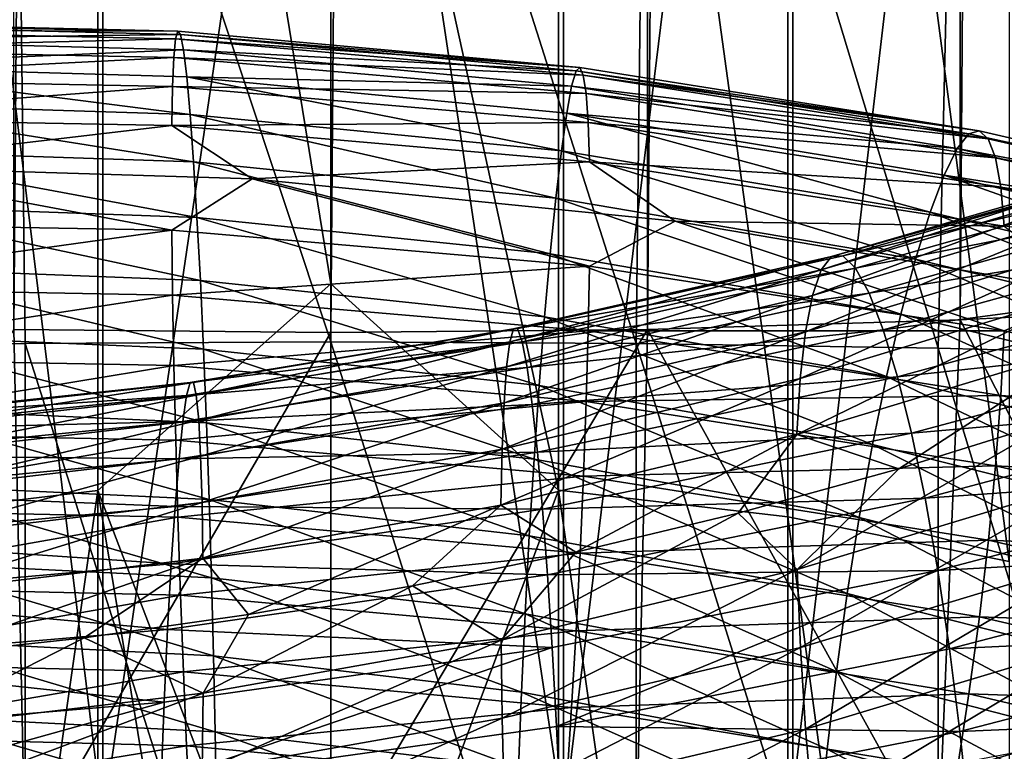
# Model space of a CAD drawing. Header units: metres. Extents: x -44 to 117, y -432 to 89.
# Tile 465 of 656: x -1.48 to 3.21, y -318.86 to -315.38. Entities that reach past the tile are written whole.
import ezdxf

# ---------------------------------------------------------------- set-up
doc = ezdxf.new("R2010")
doc.units = ezdxf.units.M
doc.layers.add('solid_125568', color=7, linetype='CONTINUOUS')

msp = doc.modelspace()

# ---------------------------------------------------------------- linework, layer by layer
at = {"layer": 'solid_125568'}
for points in [[(2.998006, -316.805725, 217.073853), (2.998006, -122.010742, 182.726242), (4.446262, -121.935455, 183.153229)], [(4.446262, -316.730438, 217.500839), (2.998006, -316.805725, 217.073853), (4.446262, -121.935455, 183.153229)], [(1.509208, -316.851318, 216.815323), (1.509208, -122.056328, 182.467712), (2.998006, -122.010742, 182.726242)], [(2.998006, -316.805725, 217.073853), (1.509208, -316.851318, 216.815323), (2.998006, -122.010742, 182.726242)], [(-1.509208, -316.851318, 216.815323), (-1.509208, -122.056328, 182.467712), (0, -122.071594, 182.381149)], [(0, -316.866577, 216.72876), (-1.509208, -316.851318, 216.815323), (0, -122.071594, 182.381149)], [(0, -316.866577, 216.72876), (0, -122.071594, 182.381149), (1.509208, -122.056328, 182.467712)], [(1.509208, -316.851318, 216.815323), (0, -316.866577, 216.72876), (1.509208, -122.056328, 182.467712)], [(-1.109473, -309.800476, 902.983948), (-2.201037, -317.748657, 897.388977), (-2.201037, -309.921478, 903.164368)], [(-1.109473, -309.800476, 902.983948), (-1.109473, -317.618744, 897.214844), (-2.201037, -317.748657, 897.388977)], [(0, -316.634186, 897.883911), (-1.109473, -317.618744, 897.214844), (-1.109473, -309.800476, 902.983948)], [(0, -312.664825, 900.851196), (0, -316.634186, 897.883911), (-1.109473, -309.800476, 902.983948)], [(1.085199, -309.798706, 902.981323), (1.085199, -317.616852, 897.212341), (0, -312.664825, 900.851196)], [(2.177384, -317.744904, 897.383911), (1.085199, -317.616852, 897.212341), (1.085199, -309.798706, 902.981323)], [(2.177384, -309.917969, 903.159119), (2.177384, -317.744904, 897.383911), (1.085199, -309.798706, 902.981323)], [(3.232239, -317.957123, 897.668518), (2.177384, -317.744904, 897.383911), (2.177384, -309.917969, 903.159119)], [(3.232239, -310.115631, 903.453979), (3.232239, -317.957123, 897.668518), (2.177384, -309.917969, 903.159119)], [(2.201037, -319.067139, 916.805298), (3.254865, -318.867767, 916.507935), (3.254865, -310.076019, 922.311584)], [(2.201037, -310.260193, 922.618591), (2.201037, -319.067139, 916.805298), (3.254865, -310.076019, 922.311584)], [(-2.177384, -310.263428, 922.624023), (-1.085199, -319.18988, 916.988342), (-1.085199, -310.373596, 922.807556)], [(-2.177384, -310.263428, 922.624023), (-2.177384, -319.070648, 916.810547), (-1.085199, -319.18988, 916.988342)], [(1.109473, -319.18811, 916.985779), (2.201037, -319.067139, 916.805298), (2.201037, -310.260193, 922.618591)], [(1.109473, -310.371948, 922.804871), (1.109473, -319.18811, 916.985779), (2.201037, -310.260193, 922.618591)], [(0, -311.812103, 921.983826), (-1.085199, -310.373596, 922.807556), (-1.085199, -319.18988, 916.988342)], [(1.109473, -310.371948, 922.804871), (0, -311.812103, 921.983826), (1.109473, -319.18811, 916.985779)], [(0, -320.41568, 916.212585), (0, -311.812103, 921.983826), (-1.085199, -319.18988, 916.988342)], [(1.109473, -319.18811, 916.985779), (0, -311.812103, 921.983826), (0, -320.41568, 916.212585)], [(0, -316.910065, 242.952286), (0, -312.351715, 242.333755), (-1.509208, -312.366974, 242.247192)], [(1.455538, -316.917816, 242.870911), (1.509208, -312.366974, 242.247192), (0, -312.351715, 242.333755)], [(0, -316.910065, 242.952286), (1.455538, -316.917816, 242.870911), (0, -312.351715, 242.333755)], [(-2.892772, -316.94104, 242.627823), (-1.455538, -316.917816, 242.870911), (-1.509208, -312.366974, 242.247192)], [(-1.455538, -316.917816, 242.870911), (0, -316.910065, 242.952286), (-1.509208, -312.366974, 242.247192)], [(1.455538, -316.917816, 242.870911), (2.892772, -316.94104, 242.627823), (1.509208, -312.366974, 242.247192)], [(2.892772, -316.94104, 242.627823), (2.998006, -312.412567, 241.988663), (1.509208, -312.366974, 242.247192)], [(2.892772, -316.94104, 242.627823), (4.293628, -316.979401, 242.226074), (2.998006, -312.412567, 241.988663)], [(4.293628, -316.979401, 242.226074), (4.446262, -312.487854, 241.561676), (2.998006, -312.412567, 241.988663)], [(1.085199, -317.616852, 897.212341), (0, -316.634186, 897.883911), (0, -312.664825, 900.851196)], [(-2.635224, -315.38562, 886.959229), (-0.728011, -315.429779, 886.690796), (-2.672476, -315.424896, 886.595337)], [(-2.591407, -315.39975, 887.333923), (-0.728011, -315.429779, 886.690796), (-2.635224, -315.38562, 886.959229)], [(-2.591407, -315.39975, 887.333923), (-0.715308, -315.446411, 887.067627), (-0.728011, -315.429779, 886.690796)], [(-2.541981, -315.469238, 887.711609), (-0.715308, -315.446411, 887.067627), (-2.591407, -315.39975, 887.333923)], [(-2.672476, -315.424896, 886.595337), (-0.738686, -315.466797, 886.325134), (-2.702443, -315.515503, 886.250122)], [(-0.728011, -315.429779, 886.690796), (-0.738686, -315.466797, 886.325134), (-2.672476, -315.424896, 886.595337)], [(-2.541981, -315.469238, 887.711609), (-0.701028, -315.518646, 887.447632), (-0.715308, -315.446411, 887.067627)], [(-0.728011, -315.429779, 886.690796), (1.187125, -315.602417, 886.57489), (-0.738686, -315.466797, 886.325134)], [(-0.715308, -315.446411, 887.067627), (1.187125, -315.602417, 886.57489), (-0.728011, -315.429779, 886.690796)], [(-0.715308, -315.446411, 887.067627), (1.168577, -315.619263, 886.951477), (1.187125, -315.602417, 886.57489)], [(-0.701028, -315.518646, 887.447632), (1.168577, -315.619263, 886.951477), (-0.715308, -315.446411, 887.067627)], [(-0.738686, -315.466797, 886.325134), (-0.747117, -315.555481, 885.978516), (-2.702443, -315.515503, 886.250122)], [(-2.488084, -315.594818, 888.084534), (-0.701028, -315.518646, 887.447632), (-2.541981, -315.469238, 887.711609)], [(-0.738686, -315.466797, 886.325134), (1.203144, -315.639191, 886.209351), (-0.747117, -315.555481, 885.978516)], [(1.187125, -315.602417, 886.57489), (1.203144, -315.639191, 886.209351), (-0.738686, -315.466797, 886.325134)], [(-2.702443, -315.515503, 886.250122), (-0.747117, -315.555481, 885.978516), (-2.724481, -315.655518, 885.93158)], [(-2.488084, -315.594818, 888.084534), (-0.685721, -315.647064, 887.82312), (-0.701028, -315.518646, 887.447632)], [(-0.701028, -315.518646, 887.447632), (1.147555, -315.691681, 887.331177), (1.168577, -315.619263, 886.951477)], [(-0.685721, -315.647064, 887.82312), (1.147555, -315.691681, 887.331177), (-0.701028, -315.518646, 887.447632)], [(-0.747117, -315.555481, 885.978516), (-0.753165, -315.693939, 885.658813), (-2.724481, -315.655518, 885.93158)], [(-0.669826, -315.827118, 888.186218), (-0.685721, -315.647064, 887.82312), (-2.488084, -315.594818, 888.084534)], [(-2.431081, -315.771912, 888.445007), (-0.669826, -315.827118, 888.186218), (-2.488084, -315.594818, 888.084534)], [(-0.747117, -315.555481, 885.978516), (1.216341, -315.727692, 885.862793), (-0.753165, -315.693939, 885.658813)], [(1.203144, -315.639191, 886.209351), (1.216341, -315.727692, 885.862793), (-0.747117, -315.555481, 885.978516)], [(1.147555, -315.691681, 887.331177), (3.039393, -315.919525, 886.985962), (1.168577, -315.619263, 886.951477)], [(1.168577, -315.619263, 886.951477), (3.088986, -315.904785, 886.611938), (1.187125, -315.602417, 886.57489)], [(1.168577, -315.619263, 886.951477), (3.039393, -315.919525, 886.985962), (3.088986, -315.904785, 886.611938)], [(1.187125, -315.602417, 886.57489), (3.088986, -315.904785, 886.611938), (1.203144, -315.639191, 886.209351)], [(1.203144, -315.639191, 886.209351), (3.131519, -315.94342, 886.248474), (1.216341, -315.727692, 885.862793)], [(3.088986, -315.904785, 886.611938), (3.131519, -315.94342, 886.248474), (1.203144, -315.639191, 886.209351)], [(-2.724481, -315.655518, 885.93158), (-0.753165, -315.693939, 885.658813), (-2.73797, -315.842834, 885.647522)], [(-0.685721, -315.647064, 887.82312), (1.124106, -315.820251, 887.706177), (1.147555, -315.691681, 887.331177)], [(1.098718, -316.000397, 888.068726), (1.124106, -315.820251, 887.706177), (-0.685721, -315.647064, 887.82312)], [(-0.669826, -315.827118, 888.186218), (1.098718, -316.000397, 888.068726), (-0.685721, -315.647064, 887.82312)], [(-0.753165, -315.693939, 885.658813), (-0.756718, -315.880096, 885.374084), (-2.73797, -315.842834, 885.647522)], [(-0.753165, -315.693939, 885.658813), (1.226348, -315.865936, 885.543091), (-0.756718, -315.880096, 885.374084)], [(1.216341, -315.727692, 885.862793), (1.226348, -315.865936, 885.543091), (-0.753165, -315.693939, 885.658813)], [(1.124106, -315.820251, 887.706177), (2.983305, -315.989563, 887.362671), (1.147555, -315.691681, 887.331177)], [(1.147555, -315.691681, 887.331177), (2.983305, -315.989563, 887.362671), (3.039393, -315.919525, 886.985962)], [(1.216341, -315.727692, 885.862793), (3.166196, -316.033447, 885.903503), (1.226348, -315.865936, 885.543091)], [(3.131519, -315.94342, 886.248474), (3.166196, -316.033447, 885.903503), (1.216341, -315.727692, 885.862793)], [(-0.653543, -316.052887, 888.529358), (-0.669826, -315.827118, 888.186218), (-2.431081, -315.771912, 888.445007)], [(-2.372182, -315.994751, 888.7854), (-0.653543, -316.052887, 888.529358), (-2.431081, -315.771912, 888.445007)], [(1.072208, -316.226196, 888.411255), (1.098718, -316.000397, 888.068726), (-0.669826, -315.827118, 888.186218)], [(-0.653543, -316.052887, 888.529358), (1.072208, -316.226196, 888.411255), (-0.669826, -315.827118, 888.186218)], [(1.098718, -316.000397, 888.068726), (2.854976, -316.292908, 888.092957), (1.124106, -315.820251, 887.706177)], [(1.124106, -315.820251, 887.706177), (2.921361, -316.11554, 887.734192), (2.983305, -315.989563, 887.362671)], [(2.854976, -316.292908, 888.092957), (2.921361, -316.11554, 887.734192), (1.124106, -315.820251, 887.706177)], [(-2.73797, -315.842834, 885.647522), (-0.756718, -315.880096, 885.374084), (-2.391871, -316.072052, 885.345947)], [(1.226348, -315.865936, 885.543091), (1.23277, -316.05191, 885.25824), (-0.756718, -315.880096, 885.374084)], [(1.226348, -315.865936, 885.543091), (3.192147, -316.172852, 885.584778), (1.23277, -316.05191, 885.25824)], [(3.166196, -316.033447, 885.903503), (3.192147, -316.172852, 885.584778), (1.226348, -315.865936, 885.543091)], [(-0.756718, -315.880096, 885.374084), (-0.374662, -316.134399, 885.097717), (-2.391871, -316.072052, 885.345947)], [(-0.756718, -315.880096, 885.374084), (1.23277, -316.05191, 885.25824), (-0.374662, -316.134399, 885.097717)], [(2.983305, -315.989563, 887.362671), (4.876675, -316.34671, 887.169434), (3.039393, -315.919525, 886.985962)], [(3.039393, -315.919525, 886.985962), (4.956765, -316.336395, 886.800293), (3.088986, -315.904785, 886.611938)], [(3.039393, -315.919525, 886.985962), (4.876675, -316.34671, 887.169434), (4.956765, -316.336395, 886.800293)], [(3.088986, -315.904785, 886.611938), (4.956765, -316.336395, 886.800293), (3.131519, -315.94342, 886.248474)], [(3.131519, -315.94342, 886.248474), (5.025342, -316.378906, 886.440796), (3.166196, -316.033447, 885.903503)], [(4.956765, -316.336395, 886.800293), (5.025342, -316.378906, 886.440796), (3.131519, -315.94342, 886.248474)], [(-0.637096, -316.318512, 888.844788), (-0.653543, -316.052887, 888.529358), (-2.372182, -315.994751, 888.7854)], [(-2.312622, -316.257446, 889.098083), (-0.637096, -316.318512, 888.844788), (-2.372182, -315.994751, 888.7854)], [(1.072208, -316.226196, 888.411255), (2.785969, -316.515839, 888.431396), (1.098718, -316.000397, 888.068726)], [(2.785969, -316.515839, 888.431396), (2.854976, -316.292908, 888.092957), (1.098718, -316.000397, 888.068726)], [(2.921361, -316.11554, 887.734192), (4.78614, -316.411835, 887.540466), (2.983305, -315.989563, 887.362671)], [(2.983305, -315.989563, 887.362671), (4.78614, -316.411835, 887.540466), (4.876675, -316.34671, 887.169434)], [(1.045364, -316.491852, 888.725952), (1.072208, -316.226196, 888.411255), (-0.653543, -316.052887, 888.529358)], [(-0.637096, -316.318512, 888.844788), (1.045364, -316.491852, 888.725952), (-0.653543, -316.052887, 888.529358)], [(1.23277, -316.05191, 885.25824), (1.640055, -316.335144, 885.011902), (-0.374662, -316.134399, 885.097717)], [(1.23277, -316.05191, 885.25824), (3.208472, -316.359589, 885.300354), (1.640055, -316.335144, 885.011902)], [(3.192147, -316.172852, 885.584778), (3.208472, -316.359589, 885.300354), (1.23277, -316.05191, 885.25824)], [(2.38524, -316.503876, 926.587708), (2.439947, -316.500366, 926.98877), (3.962878, -316.063232, 926.874146)], [(3.873749, -316.071198, 926.479553), (2.38524, -316.503876, 926.587708), (3.962878, -316.063232, 926.874146)], [(3.962878, -316.063232, 926.874146), (2.439947, -316.500366, 926.98877), (4.061014, -316.117859, 927.265259)], [(3.166196, -316.033447, 885.903503), (5.081117, -316.472168, 886.098816), (3.192147, -316.172852, 885.584778)], [(5.025342, -316.378906, 886.440796), (5.081117, -316.472168, 886.098816), (3.166196, -316.033447, 885.903503)], [(-2.391871, -316.072052, 885.345947), (-0.75696, -316.378906, 884.942322), (-2.73832, -316.342621, 885.215881)], [(-2.391871, -316.072052, 885.345947), (-0.374662, -316.134399, 885.097717), (-0.75696, -316.378906, 884.942322)], [(2.336821, -316.567963, 926.191833), (2.38524, -316.503876, 926.587708), (3.873749, -316.071198, 926.479553)], [(3.79487, -316.139221, 926.089539), (2.336821, -316.567963, 926.191833), (3.873749, -316.071198, 926.479553)], [(-0.374662, -316.134399, 885.097717), (1.23264, -316.550293, 884.825806), (-0.75696, -316.378906, 884.942322)], [(-0.374662, -316.134399, 885.097717), (1.640055, -316.335144, 885.011902), (1.23264, -316.550293, 884.825806)], [(2.29533, -316.688812, 925.809509), (2.336821, -316.567963, 926.191833), (3.79487, -316.139221, 926.089539)], [(3.72738, -316.263397, 925.712402), (2.29533, -316.688812, 925.809509), (3.79487, -316.139221, 926.089539)], [(2.439947, -316.500366, 926.98877), (2.500281, -316.559937, 927.386902), (4.061014, -316.117859, 927.265259)], [(4.061014, -316.117859, 927.265259), (2.500281, -316.559937, 927.386902), (4.16591, -316.23175, 927.644775)], [(2.854976, -316.292908, 888.092957), (4.579736, -316.704193, 888.257385), (2.921361, -316.11554, 887.734192)], [(2.921361, -316.11554, 887.734192), (4.686385, -316.532471, 887.90564), (4.78614, -316.411835, 887.540466)], [(4.579736, -316.704193, 888.257385), (4.686385, -316.532471, 887.90564), (2.921361, -316.11554, 887.734192)], [(3.192147, -316.172852, 885.584778), (5.122725, -316.614105, 885.782166), (3.208472, -316.359589, 885.300354)], [(5.081117, -316.472168, 886.098816), (5.122725, -316.614105, 885.782166), (3.192147, -316.172852, 885.584778)], [(1.045364, -316.491852, 888.725952), (2.716134, -316.778595, 888.742004), (1.072208, -316.226196, 888.411255)], [(2.716134, -316.778595, 888.742004), (2.785969, -316.515839, 888.431396), (1.072208, -316.226196, 888.411255)], [(2.500281, -316.559937, 927.386902), (2.5649, -316.679138, 927.773865), (4.16591, -316.23175, 927.644775)], [(4.16591, -316.23175, 927.644775), (2.5649, -316.679138, 927.773865), (4.274786, -316.400208, 928.004822)], [(-0.620905, -316.618134, 889.124878), (-0.637096, -316.318512, 888.844788), (-2.312622, -316.257446, 889.098083)], [(-2.25383, -316.55423, 889.375488), (-0.620905, -316.618134, 889.124878), (-2.312622, -316.257446, 889.098083)], [(2.261602, -316.862427, 925.448914), (2.29533, -316.688812, 925.809509), (3.72738, -316.263397, 925.712402)], [(3.672608, -316.439697, 925.356262), (2.261602, -316.862427, 925.448914), (3.72738, -316.263397, 925.712402)], [(2.785969, -316.515839, 888.431396), (4.468994, -316.921326, 888.588379), (2.854976, -316.292908, 888.092957)], [(4.468994, -316.921326, 888.588379), (4.579736, -316.704193, 888.257385), (2.854976, -316.292908, 888.092957)], [(-2.73832, -316.342621, 885.215881), (-0.75696, -316.378906, 884.942322), (-2.724855, -316.650909, 885.072021)], [(1.018778, -316.791443, 889.00531), (1.045364, -316.491852, 888.725952), (-0.637096, -316.318512, 888.844788)], [(-0.620905, -316.618134, 889.124878), (1.018778, -316.791443, 889.00531), (-0.637096, -316.318512, 888.844788)], [(1.640055, -316.335144, 885.011902), (3.208454, -316.858063, 884.866882), (1.23264, -316.550293, 884.825806)], [(1.640055, -316.335144, 885.011902), (3.631027, -316.674561, 885.087341), (3.208454, -316.858063, 884.866882)], [(3.208472, -316.359589, 885.300354), (3.631027, -316.674561, 885.087341), (1.640055, -316.335144, 885.011902)], [(-0.75696, -316.378906, 884.942322), (-0.753331, -316.687378, 884.799011), (-2.724855, -316.650909, 885.072021)], [(-0.75696, -316.378906, 884.942322), (1.23264, -316.550293, 884.825806), (-0.753331, -316.687378, 884.799011)], [(2.236515, -317.0849, 925.118347), (2.261602, -316.862427, 925.448914), (3.672608, -316.439697, 925.356262)], [(3.631925, -316.664124, 925.029175), (2.236515, -317.0849, 925.118347), (3.672608, -316.439697, 925.356262)], [(2.5649, -316.679138, 927.773865), (2.632013, -316.853119, 928.141418), (4.274786, -316.400208, 928.004822)], [(4.274786, -316.400208, 928.004822), (2.632013, -316.853119, 928.141418), (4.384808, -316.61853, 928.33728)], [(0.852966, -316.910309, 926.164307), (0.87039, -316.848511, 926.563232), (2.38524, -316.503876, 926.587708)], [(2.336821, -316.567963, 926.191833), (0.852966, -316.910309, 926.164307), (2.38524, -316.503876, 926.587708)], [(0.87039, -316.848511, 926.563232), (0.890071, -316.847595, 926.967712), (2.439947, -316.500366, 926.98877)], [(2.38524, -316.503876, 926.587708), (0.87039, -316.848511, 926.563232), (2.439947, -316.500366, 926.98877)], [(2.439947, -316.500366, 926.98877), (0.890071, -316.847595, 926.967712), (2.500281, -316.559937, 927.386902)], [(1.018778, -316.791443, 889.00531), (2.647069, -317.075287, 889.017151), (1.045364, -316.491852, 888.725952)], [(2.647069, -317.075287, 889.017151), (2.716134, -316.778595, 888.742004), (1.045364, -316.491852, 888.725952)], [(2.716134, -316.778595, 888.742004), (4.356936, -317.178223, 888.891357), (2.785969, -316.515839, 888.431396)], [(4.356936, -317.178223, 888.891357), (4.468994, -316.921326, 888.588379), (2.785969, -316.515839, 888.431396)], [(-0.605531, -316.94577, 889.362), (-0.620905, -316.618134, 889.124878), (-2.25383, -316.55423, 889.375488)], [(-2.197377, -316.879242, 889.610046), (-0.605531, -316.94577, 889.362), (-2.25383, -316.55423, 889.375488)], [(1.23264, -316.550293, 884.825806), (1.226392, -316.858521, 884.682007), (-0.753331, -316.687378, 884.799011)], [(0.837932, -317.029144, 925.779175), (0.852966, -316.910309, 926.164307), (2.336821, -316.567963, 926.191833)], [(2.29533, -316.688812, 925.809509), (0.837932, -317.029144, 925.779175), (2.336821, -316.567963, 926.191833)], [(0.890071, -316.847595, 926.967712), (0.911936, -316.909973, 927.369385), (2.500281, -316.559937, 927.386902)], [(2.500281, -316.559937, 927.386902), (0.911936, -316.909973, 927.369385), (2.5649, -316.679138, 927.773865)], [(1.23264, -316.550293, 884.825806), (3.208454, -316.858063, 884.866882), (1.226392, -316.858521, 884.682007)], [(0.992905, -317.119019, 889.241638), (1.018778, -316.791443, 889.00531), (-0.620905, -316.618134, 889.124878)], [(-0.605531, -316.94577, 889.362), (0.992905, -317.119019, 889.241638), (-0.620905, -316.618134, 889.124878)], [(2.632013, -316.853119, 928.141418), (2.699769, -317.077057, 928.481384), (4.384808, -316.61853, 928.33728)], [(4.384808, -316.61853, 928.33728), (2.699769, -317.077057, 928.481384), (4.493351, -316.881927, 928.634277)], [(-2.724855, -316.650909, 885.072021), (-0.753331, -316.687378, 884.799011), (-2.702683, -316.986389, 884.980042)], [(0, -316.634186, 897.883911), (0, -320.525421, 894.81488), (-1.109473, -317.618744, 897.214844)], [(1.085199, -317.616852, 897.212341), (0, -320.525421, 894.81488), (0, -316.634186, 897.883911)], [(2.220957, -317.352264, 924.82605), (2.236515, -317.0849, 925.118347), (3.631925, -316.664124, 925.029175)], [(3.606712, -316.932617, 924.739319), (2.220957, -317.352264, 924.82605), (3.631925, -316.664124, 925.029175)], [(3.631027, -316.674561, 885.087341), (5.148869, -317.301666, 885.06366), (3.208454, -316.858063, 884.866882)], [(-0.753331, -316.687378, 884.799011), (-0.747055, -317.023499, 884.707947), (-2.702683, -316.986389, 884.980042)], [(-0.753331, -316.687378, 884.799011), (1.226392, -316.858521, 884.682007), (-0.747055, -317.023499, 884.707947)], [(0.825621, -317.201141, 925.41626), (0.837932, -317.029144, 925.779175), (2.29533, -316.688812, 925.809509)], [(2.261602, -316.862427, 925.448914), (0.825621, -317.201141, 925.41626), (2.29533, -316.688812, 925.809509)], [(0.911936, -316.909973, 927.369385), (0.935566, -317.032196, 927.760071), (2.5649, -316.679138, 927.773865)], [(2.5649, -316.679138, 927.773865), (0.935566, -317.032196, 927.760071), (2.632013, -316.853119, 928.141418)], [(4.293628, -319.312164, 217.796234), (2.998006, -316.805725, 217.073853), (4.446262, -316.730438, 217.500839)], [(0.992905, -317.119019, 889.241638), (2.580238, -317.400055, 889.249268), (1.018778, -316.791443, 889.00531)], [(2.580238, -317.400055, 889.249268), (2.647069, -317.075287, 889.017151), (1.018778, -316.791443, 889.00531)], [(2.892772, -319.350525, 217.39447), (1.509208, -316.851318, 216.815323), (2.998006, -316.805725, 217.073853)], [(2.647069, -317.075287, 889.017151), (4.246154, -317.469177, 889.158875), (2.716134, -316.778595, 888.742004)], [(4.246154, -317.469177, 889.158875), (4.356936, -317.178223, 888.891357), (2.716134, -316.778595, 888.742004)], [(4.293628, -319.312164, 217.796234), (2.892772, -319.350525, 217.39447), (2.998006, -316.805725, 217.073853)], [(-1.455538, -319.373749, 217.151382), (-2.892772, -319.350525, 217.39447), (-1.509208, -316.851318, 216.815323)], [(-1.455538, -319.373749, 217.151382), (-1.509208, -316.851318, 216.815323), (0, -316.866577, 216.72876)], [(1.226392, -316.858521, 884.682007), (1.216703, -317.194458, 884.590454), (-0.747055, -317.023499, 884.707947)], [(0.890071, -316.847595, 926.967712), (-0.669766, -317.103729, 926.810303), (0.911936, -316.909973, 927.369385)], [(-0.6542, -317.103973, 926.40564), (-0.669766, -317.103729, 926.810303), (0.890071, -316.847595, 926.967712)], [(0.87039, -316.848511, 926.563232), (-0.6542, -317.103973, 926.40564), (0.890071, -316.847595, 926.967712)], [(-0.640435, -317.165131, 926.00647), (-0.6542, -317.103973, 926.40564), (0.87039, -316.848511, 926.563232)], [(0.852966, -316.910309, 926.164307), (-0.640435, -317.165131, 926.00647), (0.87039, -316.848511, 926.563232)], [(0, -319.381531, 217.070007), (0, -316.866577, 216.72876), (1.509208, -316.851318, 216.815323)], [(1.455538, -319.373749, 217.151382), (0, -319.381531, 217.070007), (1.509208, -316.851318, 216.815323)], [(0.816408, -317.422363, 925.08374), (0.825621, -317.201141, 925.41626), (2.261602, -316.862427, 925.448914)], [(2.236515, -317.0849, 925.118347), (0.816408, -317.422363, 925.08374), (2.261602, -316.862427, 925.448914)], [(0.935566, -317.032196, 927.760071), (0.960174, -317.20932, 928.131409), (2.632013, -316.853119, 928.141418)], [(2.632013, -316.853119, 928.141418), (0.960174, -317.20932, 928.131409), (2.699769, -317.077057, 928.481384)], [(1.226392, -316.858521, 884.682007), (3.192401, -317.16568, 884.721497), (1.216703, -317.194458, 884.590454)], [(3.208454, -316.858063, 884.866882), (3.192401, -317.16568, 884.721497), (1.226392, -316.858521, 884.682007)], [(2.892772, -319.350525, 217.39447), (1.455538, -319.373749, 217.151382), (1.509208, -316.851318, 216.815323)], [(3.208454, -316.858063, 884.866882), (5.148869, -317.301666, 885.06366), (3.192401, -317.16568, 884.721497)], [(-0.591479, -317.295593, 889.548462), (-0.605531, -316.94577, 889.362), (-2.197377, -316.879242, 889.610046)], [(-2.144777, -317.226685, 889.794128), (-0.591479, -317.295593, 889.548462), (-2.197377, -316.879242, 889.610046)], [(-1.455538, -319.373749, 217.151382), (0, -316.866577, 216.72876), (0, -319.381531, 217.070007)], [(-1.455538, -316.917816, 242.870911), (0, -321.50769, 243.207687), (0, -316.910065, 242.952286)], [(0.911936, -316.909973, 927.369385), (-0.686615, -317.166809, 927.212097), (0.935566, -317.032196, 927.760071)], [(-0.669766, -317.103729, 926.810303), (-0.686615, -317.166809, 927.212097), (0.911936, -316.909973, 927.369385)], [(1.455538, -321.508972, 243.125946), (1.455538, -316.917816, 242.870911), (0, -316.910065, 242.952286)], [(0, -321.50769, 243.207687), (1.455538, -321.508972, 243.125946), (0, -316.910065, 242.952286)], [(2.699769, -317.077057, 928.481384), (2.766533, -317.346039, 928.785645), (4.493351, -316.881927, 928.634277)], [(4.493351, -316.881927, 928.634277), (2.766533, -317.346039, 928.785645), (4.598086, -317.185547, 928.887695)], [(-1.455538, -321.508972, 243.125946), (-1.455538, -316.917816, 242.870911), (-2.892772, -316.94104, 242.627823)], [(-2.892772, -321.512817, 242.88179), (-1.455538, -321.508972, 243.125946), (-2.892772, -316.94104, 242.627823)], [(-1.455538, -321.508972, 243.125946), (0, -321.50769, 243.207687), (-1.455538, -316.917816, 242.870911)], [(-0.628843, -317.283325, 925.621094), (-0.640435, -317.165131, 926.00647), (0.852966, -316.910309, 926.164307)], [(0.837932, -317.029144, 925.779175), (-0.628843, -317.283325, 925.621094), (0.852966, -316.910309, 926.164307)], [(0.968255, -317.468719, 889.427246), (0.992905, -317.119019, 889.241638), (-0.605531, -316.94577, 889.362)], [(-0.591479, -317.295593, 889.548462), (0.968255, -317.468719, 889.427246), (-0.605531, -316.94577, 889.362)], [(2.892772, -321.512817, 242.88179), (2.892772, -316.94104, 242.627823), (1.455538, -316.917816, 242.870911)], [(1.455538, -321.508972, 243.125946), (2.892772, -321.512817, 242.88179), (1.455538, -316.917816, 242.870911)], [(2.706245, -317.515472, 924.568542), (2.220957, -317.352264, 924.82605), (3.606712, -316.932617, 924.739319)], [(3.465199, -317.27887, 924.513062), (2.706245, -317.515472, 924.568542), (3.606712, -316.932617, 924.739319)], [(4.293628, -321.519196, 242.478256), (4.293628, -316.979401, 242.226074), (2.892772, -316.94104, 242.627823)], [(2.892772, -321.512817, 242.88179), (4.293628, -321.519196, 242.478256), (2.892772, -316.94104, 242.627823)], [(-2.702683, -316.986389, 884.980042), (-0.747055, -317.023499, 884.707947), (-2.672635, -317.341034, 884.940857)], [(-0.747055, -317.023499, 884.707947), (-0.738459, -317.379211, 884.670044), (-2.672635, -317.341034, 884.940857)], [(-0.747055, -317.023499, 884.707947), (1.216703, -317.194458, 884.590454), (-0.738459, -317.379211, 884.670044)], [(0.935566, -317.032196, 927.760071), (-0.70424, -317.289734, 927.602905), (0.960174, -317.20932, 928.131409)], [(-0.686615, -317.166809, 927.212097), (-0.70424, -317.289734, 927.602905), (0.935566, -317.032196, 927.760071)], [(-0.619599, -317.454742, 925.257751), (-0.628843, -317.283325, 925.621094), (0.837932, -317.029144, 925.779175)], [(0.825621, -317.201141, 925.41626), (-0.619599, -317.454742, 925.257751), (0.837932, -317.029144, 925.779175)], [(0.810676, -317.688934, 924.789917), (0.816408, -317.422363, 925.08374), (2.236515, -317.0849, 925.118347)], [(2.220957, -317.352264, 924.82605), (0.810676, -317.688934, 924.789917), (2.236515, -317.0849, 925.118347)], [(0.960174, -317.20932, 928.131409), (0.984917, -317.436401, 928.475159), (2.699769, -317.077057, 928.481384)], [(2.699769, -317.077057, 928.481384), (0.984917, -317.436401, 928.475159), (2.766533, -317.346039, 928.785645)], [(2.580238, -317.400055, 889.249268), (4.139104, -317.788452, 889.383545), (2.647069, -317.075287, 889.017151)], [(4.139104, -317.788452, 889.383545), (4.246154, -317.469177, 889.158875), (2.647069, -317.075287, 889.017151)], [(-0.669766, -317.103729, 926.810303), (-2.222296, -317.268738, 926.517822), (-0.686615, -317.166809, 927.212097)], [(-2.171654, -317.270233, 926.11615), (-2.222296, -317.268738, 926.517822), (-0.669766, -317.103729, 926.810303)], [(-0.6542, -317.103973, 926.40564), (-2.171654, -317.270233, 926.11615), (-0.669766, -317.103729, 926.810303)], [(-2.126849, -317.332367, 925.719482), (-2.171654, -317.270233, 926.11615), (-0.6542, -317.103973, 926.40564)], [(-0.640435, -317.165131, 926.00647), (-2.126849, -317.332367, 925.719482), (-0.6542, -317.103973, 926.40564)], [(0.968255, -317.468719, 889.427246), (2.517162, -317.747101, 889.430908), (0.992905, -317.119019, 889.241638)], [(2.517162, -317.747101, 889.430908), (2.580238, -317.400055, 889.249268), (0.992905, -317.119019, 889.241638)], [(-0.686615, -317.166809, 927.212097), (-2.277675, -317.330353, 926.916321), (-0.70424, -317.289734, 927.602905)], [(-2.222296, -317.268738, 926.517822), (-2.277675, -317.330353, 926.916321), (-0.686615, -317.166809, 927.212097)], [(-2.088758, -317.451355, 925.336182), (-2.126849, -317.332367, 925.719482), (-0.640435, -317.165131, 926.00647)], [(-0.628843, -317.283325, 925.621094), (-2.088758, -317.451355, 925.336182), (-0.640435, -317.165131, 926.00647)], [(3.192401, -317.16568, 884.721497), (3.166856, -317.50061, 884.62793), (1.216703, -317.194458, 884.590454)], [(2.766533, -317.346039, 928.785645), (2.830971, -317.65509, 929.045959), (4.598086, -317.185547, 928.887695)], [(4.598086, -317.185547, 928.887695), (2.830971, -317.65509, 929.045959), (4.696739, -317.524536, 929.089539)], [(3.192401, -317.16568, 884.721497), (5.123186, -317.608276, 884.915833), (3.166856, -317.50061, 884.62793)], [(5.148869, -317.301666, 885.06366), (5.123186, -317.608276, 884.915833), (3.192401, -317.16568, 884.721497)], [(-0.578947, -317.661194, 889.67804), (-0.591479, -317.295593, 889.548462), (-2.144777, -317.226685, 889.794128)], [(-2.097147, -317.59024, 889.921631), (-0.578947, -317.661194, 889.67804), (-2.144777, -317.226685, 889.794128)], [(1.216703, -317.194458, 884.590454), (1.203755, -317.550018, 884.551941), (-0.738459, -317.379211, 884.670044)], [(0.960174, -317.20932, 928.131409), (-0.722411, -317.467529, 927.974243), (0.984917, -317.436401, 928.475159)], [(-0.70424, -317.289734, 927.602905), (-0.722411, -317.467529, 927.974243), (0.960174, -317.20932, 928.131409)], [(-0.612836, -317.675446, 924.924805), (-0.619599, -317.454742, 925.257751), (0.825621, -317.201141, 925.41626)], [(0.816408, -317.422363, 925.08374), (-0.612836, -317.675446, 924.924805), (0.825621, -317.201141, 925.41626)], [(1.216703, -317.194458, 884.590454), (3.166856, -317.50061, 884.62793), (1.203755, -317.550018, 884.551941)], [(-2.05806, -317.62323, 924.974487), (-2.088758, -317.451355, 925.336182), (-0.628843, -317.283325, 925.621094)], [(-0.619599, -317.454742, 925.257751), (-2.05806, -317.62323, 924.974487), (-0.628843, -317.283325, 925.621094)], [(2.22146, -317.995758, 924.390259), (2.706245, -317.515472, 924.568542), (3.465199, -317.27887, 924.513062)], [(3.607303, -317.575714, 924.305115), (2.22146, -317.995758, 924.390259), (3.465199, -317.27887, 924.513062)], [(-0.70424, -317.289734, 927.602905), (-2.336362, -317.451691, 927.303528), (-0.722411, -317.467529, 927.974243)], [(-2.277675, -317.330353, 926.916321), (-2.336362, -317.451691, 927.303528), (-0.70424, -317.289734, 927.602905)], [(0.945555, -317.834137, 889.55603), (0.968255, -317.468719, 889.427246), (-0.591479, -317.295593, 889.548462)], [(-0.578947, -317.661194, 889.67804), (0.945555, -317.834137, 889.55603), (-0.591479, -317.295593, 889.548462)], [(-2.672635, -317.341034, 884.940857), (-0.738459, -317.379211, 884.670044), (-2.635567, -317.706696, 884.9552)], [(1.167261, -317.912872, 924.568848), (0.810676, -317.688934, 924.789917), (2.220957, -317.352264, 924.82605)], [(0.984917, -317.436401, 928.475159), (1.009164, -317.708496, 928.782959), (2.766533, -317.346039, 928.785645)], [(2.766533, -317.346039, 928.785645), (1.009164, -317.708496, 928.782959), (2.830971, -317.65509, 929.045959)], [(1.939944, -317.726807, 924.58728), (1.167261, -317.912872, 924.568848), (2.220957, -317.352264, 924.82605)], [(2.706245, -317.515472, 924.568542), (1.939944, -317.726807, 924.58728), (2.220957, -317.352264, 924.82605)], [(-0.738459, -317.379211, 884.670044), (-0.727893, -317.746338, 884.686035), (-2.635567, -317.706696, 884.9552)], [(-0.738459, -317.379211, 884.670044), (1.203755, -317.550018, 884.551941), (-0.727893, -317.746338, 884.686035)], [(-0.608677, -317.941589, 924.630554), (-0.612836, -317.675446, 924.924805), (0.816408, -317.422363, 925.08374)], [(0.810676, -317.688934, 924.789917), (-0.608677, -317.941589, 924.630554), (0.816408, -317.422363, 925.08374)], [(2.517162, -317.747101, 889.430908), (4.038296, -318.13031, 889.558044), (2.580238, -317.400055, 889.249268)], [(4.038296, -318.13031, 889.558044), (4.139104, -317.788452, 889.383545), (2.580238, -317.400055, 889.249268)], [(-2.336362, -317.451691, 927.303528), (-2.397115, -317.627777, 927.671204), (-0.722411, -317.467529, 927.974243)], [(-0.722411, -317.467529, 927.974243), (-2.397115, -317.627777, 927.671204), (-0.740959, -317.695282, 928.317932)], [(-2.035395, -317.844147, 924.642639), (-2.05806, -317.62323, 924.974487), (-0.619599, -317.454742, 925.257751)], [(-0.612836, -317.675446, 924.924805), (-2.035395, -317.844147, 924.642639), (-0.619599, -317.454742, 925.257751)], [(0.984917, -317.436401, 928.475159), (-0.740959, -317.695282, 928.317932), (1.009164, -317.708496, 928.782959)], [(-0.722411, -317.467529, 927.974243), (-0.740959, -317.695282, 928.317932), (0.984917, -317.436401, 928.475159)], [(0.945555, -317.834137, 889.55603), (2.459483, -318.110107, 889.555908), (0.968255, -317.468719, 889.427246)], [(2.459483, -318.110107, 889.555908), (2.517162, -317.747101, 889.430908), (0.968255, -317.468719, 889.427246)], [(3.166856, -317.50061, 884.62793), (3.132507, -317.854736, 884.586914), (1.203755, -317.550018, 884.551941)], [(2.22146, -317.995758, 924.390259), (1.939944, -317.726807, 924.58728), (2.706245, -317.515472, 924.568542)], [(3.166856, -317.50061, 884.62793), (5.082066, -317.941345, 884.818726), (3.132507, -317.854736, 884.586914)], [(5.123186, -317.608276, 884.915833), (5.082066, -317.941345, 884.818726), (3.166856, -317.50061, 884.62793)], [(1.203755, -317.550018, 884.551941), (1.187703, -317.916992, 884.567261), (-0.727893, -317.746338, 884.686035)], [(1.203755, -317.550018, 884.551941), (3.132507, -317.854736, 884.586914), (1.187703, -317.916992, 884.567261)], [(2.830971, -317.65509, 929.045959), (2.891801, -317.999268, 929.25415), (4.696739, -317.524536, 929.089539)], [(4.696739, -317.524536, 929.089539), (2.891801, -317.999268, 929.25415), (4.786906, -317.893341, 929.233215)], [(-0.567877, -318.034363, 889.750366), (-0.578947, -317.661194, 889.67804), (-2.097147, -317.59024, 889.921631)], [(-2.055022, -317.961639, 889.992126), (-0.567877, -318.034363, 889.750366), (-2.097147, -317.59024, 889.921631)], [(2.237136, -318.366486, 924.250488), (2.22146, -317.995758, 924.390259), (3.607303, -317.575714, 924.305115)], [(3.632724, -317.944916, 924.164368), (2.237136, -318.366486, 924.250488), (3.607303, -317.575714, 924.305115)], [(-2.397115, -317.627777, 927.671204), (-2.458752, -317.853638, 928.011047), (-0.740959, -317.695282, 928.317932)], [(-1.109473, -317.618744, 897.214844), (-2.201037, -325.272949, 891.224182), (-2.201037, -317.748657, 897.388977)], [(-1.109473, -317.618744, 897.214844), (-1.109473, -325.13443, 891.056824), (-2.201037, -325.272949, 891.224182)], [(0, -324.335938, 891.64624), (-1.109473, -325.13443, 891.056824), (-1.109473, -317.618744, 897.214844)], [(0, -320.525421, 894.81488), (0, -324.335938, 891.64624), (-1.109473, -317.618744, 897.214844)], [(1.085199, -317.616852, 897.212341), (1.085199, -325.132416, 891.054382), (0, -320.525421, 894.81488)], [(1.009164, -317.708496, 928.782959), (1.032592, -318.020538, 929.046631), (2.830971, -317.65509, 929.045959)], [(2.830971, -317.65509, 929.045959), (1.032592, -318.020538, 929.046631), (2.891801, -317.999268, 929.25415)], [(2.177384, -325.268921, 891.219299), (1.085199, -325.132416, 891.054382), (1.085199, -317.616852, 897.212341)], [(2.177384, -317.744904, 897.383911), (2.177384, -325.268921, 891.219299), (1.085199, -317.616852, 897.212341)], [(-2.635567, -317.706696, 884.9552), (-0.727893, -317.746338, 884.686035), (-2.592276, -318.075317, 885.023926)], [(-0.740959, -317.695282, 928.317932), (-2.458752, -317.853638, 928.011047), (-0.759499, -317.967957, 928.62561)], [(-2.02139, -318.110199, 924.348999), (-2.035395, -317.844147, 924.642639), (-0.612836, -317.675446, 924.924805)], [(-0.608677, -317.941589, 924.630554), (-2.02139, -318.110199, 924.348999), (-0.612836, -317.675446, 924.924805)], [(-0.740959, -317.695282, 928.317932), (-0.759499, -317.967957, 928.62561), (1.009164, -317.708496, 928.782959)], [(-0.392014, -318.209656, 924.420105), (-0.608677, -317.941589, 924.630554), (0.810676, -317.688934, 924.789917)], [(0.925448, -318.207123, 889.627502), (0.945555, -317.834137, 889.55603), (-0.578947, -317.661194, 889.67804)], [(-0.567877, -318.034363, 889.750366), (0.925448, -318.207123, 889.627502), (-0.578947, -317.661194, 889.67804)], [(0.38944, -318.073792, 924.513184), (-0.392014, -318.209656, 924.420105), (0.810676, -317.688934, 924.789917)], [(1.167261, -317.912872, 924.568848), (0.38944, -318.073792, 924.513184), (0.810676, -317.688934, 924.789917)], [(-0.727893, -317.746338, 884.686035), (-0.715651, -318.116791, 884.756714), (-2.592276, -318.075317, 885.023926)], [(1.009164, -317.708496, 928.782959), (-0.759499, -317.967957, 928.62561), (1.032592, -318.020538, 929.046631)], [(-0.727893, -317.746338, 884.686035), (1.187703, -317.916992, 884.567261), (-0.715651, -318.116791, 884.756714)], [(0.811087, -318.332367, 924.352966), (1.167261, -317.912872, 924.568848), (1.939944, -317.726807, 924.58728)], [(2.22146, -317.995758, 924.390259), (0.811087, -318.332367, 924.352966), (1.939944, -317.726807, 924.58728)], [(3.232239, -325.495178, 891.492859), (2.177384, -325.268921, 891.219299), (2.177384, -317.744904, 897.383911)], [(3.232239, -317.957123, 897.668518), (3.232239, -325.495178, 891.492859), (2.177384, -317.744904, 897.383911)], [(2.459483, -318.110107, 889.555908), (3.946275, -318.488617, 889.676453), (2.517162, -317.747101, 889.430908)], [(3.946275, -318.488617, 889.676453), (4.038296, -318.13031, 889.558044), (2.517162, -317.747101, 889.430908)], [(0.925448, -318.207123, 889.627502), (2.408424, -318.480896, 889.624023), (0.945555, -317.834137, 889.55603)], [(2.408424, -318.480896, 889.624023), (2.459483, -318.110107, 889.555908), (0.945555, -317.834137, 889.55603)], [(-2.458752, -317.853638, 928.011047), (-2.519877, -318.12442, 928.31488), (-0.759499, -317.967957, 928.62561)], [(3.132507, -317.854736, 884.586914), (3.090017, -318.220001, 884.599304), (1.187703, -317.916992, 884.567261)], [(2.891801, -317.999268, 929.25415), (2.947528, -318.372864, 929.403442), (4.786906, -317.893341, 929.233215)], [(4.786906, -317.893341, 929.233215), (2.947528, -318.372864, 929.403442), (4.866761, -318.283142, 929.318054)], [(3.132507, -317.854736, 884.586914), (5.026697, -318.292847, 884.773315), (3.090017, -318.220001, 884.599304)], [(5.082066, -317.941345, 884.818726), (5.026697, -318.292847, 884.773315), (3.132507, -317.854736, 884.586914)], [(-1.95187, -318.404907, 924.12207), (-2.02139, -318.110199, 924.348999), (-0.608677, -317.941589, 924.630554)], [(-1.174169, -318.32016, 924.289551), (-1.95187, -318.404907, 924.12207), (-0.608677, -317.941589, 924.630554)], [(-0.392014, -318.209656, 924.420105), (-1.174169, -318.32016, 924.289551), (-0.608677, -317.941589, 924.630554)], [(1.187703, -317.916992, 884.567261), (1.168764, -318.287323, 884.637207), (-0.715651, -318.116791, 884.756714)], [(0.811087, -318.332367, 924.352966), (0.38944, -318.073792, 924.513184), (1.167261, -317.912872, 924.568848)], [(1.187703, -317.916992, 884.567261), (3.090017, -318.220001, 884.599304), (1.168764, -318.287323, 884.637207)], [(-0.759499, -317.967957, 928.62561), (-2.519877, -318.12442, 928.31488), (-0.777343, -318.280548, 928.889038)], [(-0.558282, -318.406403, 889.766357), (-0.567877, -318.034363, 889.750366), (-2.055022, -317.961639, 889.992126)], [(-2.018916, -318.332245, 890.006592), (-0.558282, -318.406403, 889.766357), (-2.055022, -317.961639, 889.992126)], [(-0.759499, -317.967957, 928.62561), (-0.777343, -318.280548, 928.889038), (1.032592, -318.020538, 929.046631)], [(2.262125, -318.756104, 924.166626), (2.237136, -318.366486, 924.250488), (3.632724, -317.944916, 924.164368)], [(3.673399, -318.332275, 924.078491), (2.262125, -318.756104, 924.166626), (3.632724, -317.944916, 924.164368)], [(1.032592, -318.020538, 929.046631), (-0.777343, -318.280548, 928.889038), (1.054929, -318.367554, 929.257813)], [(0.908428, -318.578918, 889.642761), (0.925448, -318.207123, 889.627502), (-0.567877, -318.034363, 889.750366)], [(-0.558282, -318.406403, 889.766357), (0.908428, -318.578918, 889.642761), (-0.567877, -318.034363, 889.750366)], [(0.816844, -318.703766, 924.21344), (0.811087, -318.332367, 924.352966), (2.22146, -317.995758, 924.390259)], [(2.237136, -318.366486, 924.250488), (0.816844, -318.703766, 924.21344), (2.22146, -317.995758, 924.390259)], [(1.032592, -318.020538, 929.046631), (1.054929, -318.367554, 929.257813), (2.891801, -317.999268, 929.25415)], [(2.891801, -317.999268, 929.25415), (1.054929, -318.367554, 929.257813), (1.075599, -318.743774, 929.409851)], [(2.891801, -317.999268, 929.25415), (1.075599, -318.743774, 929.409851), (2.947528, -318.372864, 929.403442)], [(-2.592276, -318.075317, 885.023926), (-0.715651, -318.116791, 884.756714), (-2.543378, -318.438812, 885.147888)], [(-0.608364, -318.584473, 924.192688), (-0.392014, -318.209656, 924.420105), (0.38944, -318.073792, 924.513184)], [(0.811087, -318.332367, 924.352966), (-0.608364, -318.584473, 924.192688), (0.38944, -318.073792, 924.513184)], [(-2.519877, -318.12442, 928.31488), (-2.578798, -318.435059, 928.574585), (-0.777343, -318.280548, 928.889038)], [(-0.715651, -318.116791, 884.756714), (-0.701842, -318.482452, 884.882813), (-2.543378, -318.438812, 885.147888)], [(-0.715651, -318.116791, 884.756714), (1.168764, -318.287323, 884.637207), (-0.701842, -318.482452, 884.882813)], [(2.408424, -318.480896, 889.624023), (3.864827, -318.855255, 889.738586), (2.459483, -318.110107, 889.555908)], [(3.864827, -318.855255, 889.738586), (3.946275, -318.488617, 889.676453), (2.459483, -318.110107, 889.555908)], [(-0.608364, -318.584473, 924.192688), (-1.174169, -318.32016, 924.289551), (-0.392014, -318.209656, 924.420105)], [(0.908428, -318.578918, 889.642761), (2.364979, -318.850861, 889.636292), (0.925448, -318.207123, 889.627502)], [(2.364979, -318.850861, 889.636292), (2.408424, -318.480896, 889.624023), (0.925448, -318.207123, 889.627502)], [(3.090017, -318.220001, 884.599304), (3.040108, -318.588226, 884.665955), (1.168764, -318.287323, 884.637207)], [(3.090017, -318.220001, 884.599304), (4.958238, -318.654724, 884.780457), (3.040108, -318.588226, 884.665955)], [(5.026697, -318.292847, 884.773315), (4.958238, -318.654724, 884.780457), (3.090017, -318.220001, 884.599304)], [(-0.777343, -318.280548, 928.889038), (-2.578798, -318.435059, 928.574585), (-0.793751, -318.628021, 929.100037)], [(-0.777343, -318.280548, 928.889038), (-0.793751, -318.628021, 929.100037), (1.054929, -318.367554, 929.257813)], [(1.168764, -318.287323, 884.637207), (1.147333, -318.652893, 884.762634), (-0.701842, -318.482452, 884.882813)], [(1.168764, -318.287323, 884.637207), (3.040108, -318.588226, 884.665955), (1.147333, -318.652893, 884.762634)], [(2.947528, -318.372864, 929.403442), (2.996892, -318.767029, 929.493103), (4.866761, -318.283142, 929.318054)], [(4.866761, -318.283142, 929.318054), (2.996892, -318.767029, 929.493103), (4.934772, -318.684387, 929.344849)], [(-2.021178, -318.752014, 923.910522), (-1.95187, -318.404907, 924.12207), (-1.174169, -318.32016, 924.289551)], [(-0.608364, -318.584473, 924.192688), (-2.021178, -318.752014, 923.910522), (-1.174169, -318.32016, 924.289551)], [(-0.550348, -318.768555, 889.72699), (-0.558282, -318.406403, 889.766357), (-2.018916, -318.332245, 890.006592)], [(-1.98952, -318.693359, 889.966003), (-0.550348, -318.768555, 889.72699), (-2.018916, -318.332245, 890.006592)], [(-0.61259, -318.955719, 924.052673), (-0.608364, -318.584473, 924.192688), (0.811087, -318.332367, 924.352966)], [(0.816844, -318.703766, 924.21344), (-0.61259, -318.955719, 924.052673), (0.811087, -318.332367, 924.352966)], [(2.295753, -319.155457, 924.139221), (2.262125, -318.756104, 924.166626), (3.673399, -318.332275, 924.078491)], [(3.728153, -318.728638, 924.048096), (2.295753, -319.155457, 924.139221), (3.673399, -318.332275, 924.078491)], [(1.054929, -318.367554, 929.257813), (-0.808367, -319.004639, 929.251709), (1.075599, -318.743774, 929.409851)], [(1.054929, -318.367554, 929.257813), (-0.793751, -318.628021, 929.100037), (-0.808367, -319.004639, 929.251709)], [(0.894815, -318.940887, 889.602783), (0.908428, -318.578918, 889.642761), (-0.558282, -318.406403, 889.766357)], [(-0.550348, -318.768555, 889.72699), (0.894815, -318.940887, 889.602783), (-0.558282, -318.406403, 889.766357)], [(0.825872, -319.094513, 924.13031), (0.816844, -318.703766, 924.21344), (2.237136, -318.366486, 924.250488)], [(2.262125, -318.756104, 924.166626), (0.825872, -319.094513, 924.13031), (2.237136, -318.366486, 924.250488)], [(2.947528, -318.372864, 929.403442), (1.075599, -318.743774, 929.409851), (2.996892, -318.767029, 929.493103)], [(-2.578798, -318.435059, 928.574585), (-2.63377, -318.78064, 928.782104), (-0.793751, -318.628021, 929.100037)], [(-2.543378, -318.438812, 885.147888), (-0.701842, -318.482452, 884.882813), (-2.489541, -318.789276, 885.326538)], [(-0.701842, -318.482452, 884.882813), (-0.686549, -318.835419, 885.063904), (-2.489541, -318.789276, 885.326538)], [(-0.701842, -318.482452, 884.882813), (1.147333, -318.652893, 884.762634), (-0.686549, -318.835419, 885.063904)], [(2.364979, -318.850861, 889.636292), (3.795436, -319.221741, 889.745605), (2.408424, -318.480896, 889.624023)], [(3.795436, -319.221741, 889.745605), (3.864827, -318.855255, 889.738586), (2.408424, -318.480896, 889.624023)], [(-2.035341, -319.122314, 923.769409), (-2.021178, -318.752014, 923.910522), (-0.608364, -318.584473, 924.192688)], [(-0.61259, -318.955719, 924.052673), (-2.035341, -319.122314, 923.769409), (-0.608364, -318.584473, 924.192688)], [(0.894815, -318.940887, 889.602783), (2.329971, -319.211304, 889.59375), (0.908428, -318.578918, 889.642761)], [(2.329971, -319.211304, 889.59375), (2.364979, -318.850861, 889.636292), (0.908428, -318.578918, 889.642761)], [(3.040108, -318.588226, 884.665955), (2.983678, -318.951416, 884.78772), (1.147333, -318.652893, 884.762634)], [(3.040108, -318.588226, 884.665955), (4.877911, -319.018921, 884.841187), (2.983678, -318.951416, 884.78772)], [(4.958238, -318.654724, 884.780457), (4.877911, -319.018921, 884.841187), (3.040108, -318.588226, 884.665955)], [(-0.793751, -318.628021, 929.100037), (-2.683515, -319.155396, 928.930603), (-0.808367, -319.004639, 929.251709)], [(-0.793751, -318.628021, 929.100037), (-2.63377, -318.78064, 928.782104), (-2.683515, -319.155396, 928.930603)], [(1.147333, -318.652893, 884.762634), (1.123916, -319.005798, 884.942993), (-0.686549, -318.835419, 885.063904)], [(1.147333, -318.652893, 884.762634), (2.983678, -318.951416, 884.78772), (1.123916, -319.005798, 884.942993)], [(2.996892, -318.767029, 929.493103), (3.038853, -319.172058, 929.523804), (4.934772, -318.684387, 929.344849)], [(4.934772, -318.684387, 929.344849), (3.038853, -319.172058, 929.523804), (4.989679, -319.087433, 929.314392)], [(-0.544293, -319.112183, 889.63324), (-0.550348, -318.768555, 889.72699), (-1.98952, -318.693359, 889.966003)], [(-1.967559, -319.036316, 889.87146), (-0.544293, -319.112183, 889.63324), (-1.98952, -318.693359, 889.966003)], [(-0.619624, -319.346405, 923.969116), (-0.61259, -318.955719, 924.052673), (0.816844, -318.703766, 924.21344)], [(0.825872, -319.094513, 924.13031), (-0.619624, -319.346405, 923.969116), (0.816844, -318.703766, 924.21344)], [(2.337375, -319.55545, 924.168884), (2.295753, -319.155457, 924.139221), (3.728153, -318.728638, 924.048096)], [(3.795846, -319.124939, 924.073853), (2.337375, -319.55545, 924.168884), (3.728153, -318.728638, 924.048096)], [(1.075599, -318.743774, 929.409851), (-0.808367, -319.004639, 929.251709), (1.093929, -319.140228, 929.50177)], [(0.884898, -319.284302, 889.508484), (0.894815, -318.940887, 889.602783), (-0.550348, -318.768555, 889.72699)], [(-0.544293, -319.112183, 889.63324), (0.884898, -319.284302, 889.508484), (-0.550348, -318.768555, 889.72699)], [(0.838001, -319.495422, 924.104187), (0.825872, -319.094513, 924.13031), (2.262125, -318.756104, 924.166626)], [(2.295753, -319.155457, 924.139221), (0.838001, -319.495422, 924.104187), (2.262125, -318.756104, 924.166626)], [(1.075599, -318.743774, 929.409851), (1.093929, -319.140228, 929.50177), (2.996892, -318.767029, 929.493103)], [(2.996892, -318.767029, 929.493103), (1.093929, -319.140228, 929.50177), (3.038853, -319.172058, 929.523804)], [(-2.489541, -318.789276, 885.326538), (-0.686549, -318.835419, 885.063904), (-2.432094, -319.119843, 885.554443)], [(-0.686549, -318.835419, 885.063904), (-0.670178, -319.168732, 885.294373), (-2.432094, -319.119843, 885.554443)], [(-0.686549, -318.835419, 885.063904), (1.123916, -319.005798, 884.942993), (-0.670178, -319.168732, 885.294373)], [(2.329971, -319.211304, 889.59375), (3.739419, -319.579407, 889.698669), (2.364979, -318.850861, 889.636292)], [(3.739419, -319.579407, 889.698669), (3.795436, -319.221741, 889.745605), (2.364979, -318.850861, 889.636292)]]:
    msp.add_3dface(points, dxfattribs=at)

doc.saveas('drawing.dxf')
